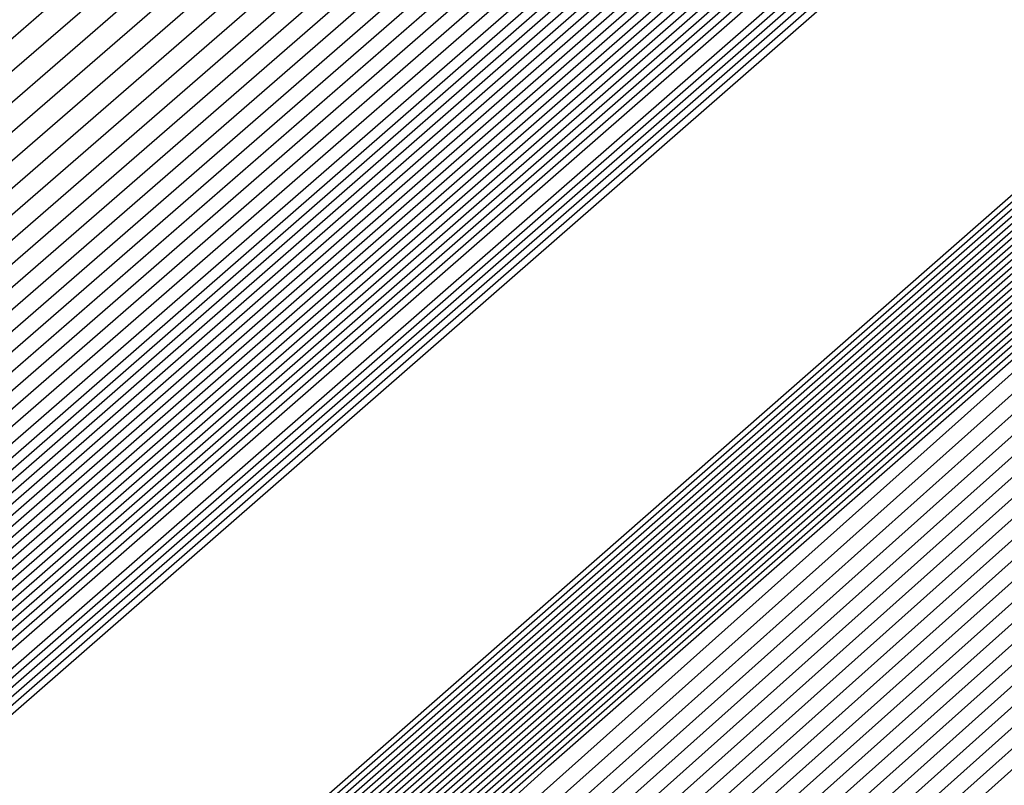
# Model space of a CAD drawing. Extents: x 3249832 to 3255657, y 13789405 to 13793316.
# Tile 723 of 1056: x 3253206.047 to 3253206.182, y 13791255.491 to 13791255.596. Entities that reach past the tile are written whole.
import ezdxf

# ---------------------------------------------------------------- set-up
doc = ezdxf.new("R2010")
doc.units = 0
doc.header["$LTSCALE"] = 100
doc.header["$MEASUREMENT"] = 0
for name, color, linetype in [('GRATIO_03231_CON', 1, 'CONTINUOUS'), ('GRATIO_0323_ICON', 1, 'CONTINUOUS'), ('TARGETS_EAST', 7, 'CONTINUOUS')]:
    doc.layers.add(name, color=color, linetype=linetype)

# ---------------------------------------------------------------- blocks, each defined once
blk = doc.blocks.new('Gratio_032316_contours')
at = {"layer": 'GRATIO_03231_CON', "color": 1, "linetype": 'Continuous', "flags": 128}
for points in [[(3253179.55027, 13791232.39503), (3253186.87441, 13791238.77001), (3253201.4775, 13791251.51898), (3253219.20823, 13791267.00714), (3253234.45763, 13791280.32933), (3253243.00028, 13791287.79153), (3253246.14511, 13791290.5444), (3253246.5846, 13791290.94974), (3253247.02187, 13791291.379), (3253250.20254, 13791294.24212), (3253258.88285, 13791301.95866), (3253274.44262, 13791315.73867), (3253292.7559, 13791331.95413), (3253308.32028, 13791345.76753)], [(3253180.16544, 13791232.93802), (3253187.28488, 13791239.13155), (3253201.72516, 13791251.73678), (3253219.33902, 13791267.12228), (3253234.51314, 13791280.37862), (3253243.01644, 13791287.80647), (3253246.14668, 13791290.54676), (3253246.58389, 13791290.95054), (3253247.01645, 13791291.37639), (3253250.16633, 13791294.21318), (3253258.7639, 13791301.85732), (3253274.17605, 13791315.50724), (3253292.31584, 13791331.56933), (3253307.73285, 13791345.25198)], [(3253180.78061, 13791233.481), (3253187.69534, 13791239.49309), (3253201.97282, 13791251.95458), (3253219.46981, 13791267.23741), (3253234.56866, 13791280.42791), (3253243.03259, 13791287.8214), (3253246.14825, 13791290.54912), (3253246.58317, 13791290.95133), (3253247.01103, 13791291.37378), (3253250.13013, 13791294.18424), (3253258.64495, 13791301.75599), (3253273.90947, 13791315.27582), (3253291.87577, 13791331.18453), (3253307.14542, 13791344.73643)], [(3253181.39578, 13791234.02399), (3253188.1058, 13791239.85463), (3253202.22048, 13791252.17237), (3253219.6006, 13791267.35254), (3253234.62418, 13791280.4772), (3253243.04874, 13791287.83633), (3253246.14982, 13791290.55149), (3253246.58246, 13791290.95213), (3253247.00561, 13791291.37117), (3253250.09393, 13791294.15529), (3253258.526, 13791301.65465), (3253273.6429, 13791315.0444), (3253291.4357, 13791330.79973), (3253306.55799, 13791344.22088)], [(3253182.62612, 13791235.10996), (3253188.92672, 13791240.5777), (3253202.71581, 13791252.60797), (3253219.86218, 13791267.58281), (3253234.73522, 13791280.57579), (3253243.08105, 13791287.8662), (3253246.15297, 13791290.55621), (3253246.58103, 13791290.95372), (3253246.99477, 13791291.36594), (3253250.02153, 13791294.09741), (3253258.2881, 13791301.45198), (3253273.10975, 13791314.58156), (3253290.55557, 13791330.03014), (3253305.38313, 13791343.18978)], [(3253183.24129, 13791235.65295), (3253189.33718, 13791240.93924), (3253202.96347, 13791252.82577), (3253219.99297, 13791267.69794), (3253234.79073, 13791280.62508), (3253243.0972, 13791287.88113), (3253246.15454, 13791290.55858), (3253246.58032, 13791290.95452), (3253246.98935, 13791291.36333), (3253249.98532, 13791294.06847), (3253258.16915, 13791301.35065), (3253272.84317, 13791314.35013), (3253290.11551, 13791329.64534), (3253304.7957, 13791342.67423)], [(3253189.74764, 13791241.30078), (3253203.21113, 13791253.04357), (3253220.12376, 13791267.81308), (3253234.84625, 13791280.67437), (3253243.11336, 13791287.89607), (3253246.15611, 13791290.56094), (3253246.57961, 13791290.95531), (3253246.98393, 13791291.36072), (3253249.94912, 13791294.03953), (3253258.05019, 13791301.24931), (3253272.5766, 13791314.11871), (3253289.67544, 13791329.26055), (3253304.20827, 13791342.15868)], [(3253190.1581, 13791241.66232), (3253203.45879, 13791253.26136), (3253220.25455, 13791267.92821), (3253234.90177, 13791280.72366), (3253243.12951, 13791287.911), (3253246.15768, 13791290.5633), (3253246.57889, 13791290.95611), (3253246.97851, 13791291.35811), (3253249.91292, 13791294.01058), (3253257.93124, 13791301.14798), (3253272.31002, 13791313.88729), (3253289.23538, 13791328.87575), (3253303.62084, 13791341.64313)], [(3253190.97902, 13791242.38539), (3253203.95411, 13791253.69696), (3253220.51613, 13791268.15847), (3253235.01281, 13791280.82224), (3253243.16182, 13791287.94087), (3253246.16082, 13791290.56803), (3253246.57747, 13791290.9577), (3253246.96767, 13791291.35288), (3253249.84051, 13791293.9527), (3253257.69334, 13791300.94531), (3253271.77687, 13791313.42445), (3253288.35525, 13791328.10615), (3253302.44598, 13791340.61203)], [(3253191.38948, 13791242.74693), (3253204.20177, 13791253.91476), (3253220.64692, 13791268.27361), (3253235.06832, 13791280.87154), (3253243.17797, 13791287.9558), (3253246.1624, 13791290.57039), (3253246.57675, 13791290.9585), (3253246.96225, 13791291.35027), (3253249.80431, 13791293.92376), (3253257.57439, 13791300.84397), (3253271.51029, 13791313.19303), (3253287.91518, 13791327.72135), (3253301.85855, 13791340.09648)], [(3253191.79994, 13791243.10847), (3253204.44943, 13791254.13256), (3253220.77772, 13791268.38874), (3253235.12384, 13791280.92083), (3253243.19412, 13791287.97073), (3253246.16397, 13791290.57276), (3253246.57604, 13791290.95929), (3253246.95683, 13791291.34766), (3253249.76811, 13791293.89481), (3253257.45544, 13791300.74264), (3253271.24372, 13791312.9616), (3253287.47511, 13791327.33655), (3253301.27112, 13791339.58093)], [(3253192.2104, 13791243.47001), (3253204.69709, 13791254.35035), (3253220.90851, 13791268.50387), (3253235.17936, 13791280.97012), (3253243.21028, 13791287.98567), (3253246.16554, 13791290.57512), (3253246.57533, 13791290.96009), (3253246.95142, 13791291.34505), (3253249.73191, 13791293.86587), (3253257.33649, 13791300.6413), (3253270.97714, 13791312.73018), (3253287.03505, 13791326.95176), (3253300.68369, 13791339.06538)], [(3253193.03132, 13791244.19308), (3253205.19242, 13791254.78595), (3253221.17009, 13791268.73414), (3253235.29039, 13791281.0687), (3253243.24258, 13791288.01553), (3253246.16868, 13791290.57985), (3253246.5739, 13791290.96168), (3253246.94058, 13791291.33982), (3253249.6595, 13791293.80799), (3253257.09858, 13791300.43863), (3253270.44399, 13791312.26734), (3253286.15492, 13791326.18216), (3253299.50883, 13791338.03428)], [(3253193.44178, 13791244.55462), (3253205.44008, 13791255.00375), (3253221.30088, 13791268.84927), (3253235.34591, 13791281.11799), (3253243.25874, 13791288.03047), (3253246.17025, 13791290.58221), (3253246.57319, 13791290.96248), (3253246.93516, 13791291.33721), (3253249.6233, 13791293.77904), (3253256.97963, 13791300.3373), (3253270.17741, 13791312.03592), (3253285.71485, 13791325.79737), (3253298.92139, 13791337.51873)], [(3253193.85224, 13791244.91616), (3253205.68774, 13791255.22155), (3253221.43167, 13791268.9644), (3253235.40143, 13791281.16728), (3253243.27489, 13791288.0454), (3253246.17182, 13791290.58457), (3253246.57247, 13791290.96327), (3253246.92974, 13791291.3346), (3253249.5871, 13791293.7501), (3253256.86068, 13791300.23596), (3253269.91084, 13791311.8045), (3253285.27479, 13791325.41257), (3253298.33396, 13791337.00318)], [(3253194.2627, 13791245.2777), (3253205.9354, 13791255.43934), (3253221.56246, 13791269.07954), (3253235.45695, 13791281.21658), (3253243.29104, 13791288.06033), (3253246.17339, 13791290.58694), (3253246.57176, 13791290.96407), (3253246.92432, 13791291.33198), (3253249.55089, 13791293.72116), (3253256.74173, 13791300.13463), (3253269.64426, 13791311.57307), (3253284.83472, 13791325.02777), (3253297.74653, 13791336.48763)], [(3253195.08362, 13791246.00077), (3253206.43072, 13791255.87494), (3253221.82404, 13791269.3098), (3253235.56798, 13791281.31516), (3253243.32335, 13791288.0902), (3253246.17654, 13791290.59166), (3253246.57033, 13791290.96566), (3253246.91348, 13791291.32676), (3253249.47849, 13791293.66327), (3253256.50383, 13791299.93196), (3253269.11111, 13791311.11023), (3253283.95459, 13791324.25817), (3253296.57167, 13791335.45653)], [(3253195.49408, 13791246.36231), (3253206.67838, 13791256.09274), (3253221.95483, 13791269.42494), (3253235.6235, 13791281.36445), (3253243.3395, 13791288.10513), (3253246.17811, 13791290.59402), (3253246.56962, 13791290.96646), (3253246.90806, 13791291.32415), (3253249.44229, 13791293.63433), (3253256.38488, 13791299.83062), (3253268.84454, 13791310.87881), (3253283.51452, 13791323.87338), (3253295.98424, 13791334.94098)], [(3253195.90454, 13791246.72385), (3253206.92604, 13791256.31054), (3253222.08562, 13791269.54007), (3253235.67902, 13791281.41374), (3253243.35566, 13791288.12007), (3253246.17968, 13791290.59639), (3253246.56891, 13791290.96725), (3253246.90264, 13791291.32154), (3253249.40609, 13791293.60539), (3253256.26593, 13791299.72929), (3253268.57796, 13791310.64739), (3253283.07446, 13791323.48858), (3253295.39681, 13791334.42543)], [(3253196.31501, 13791247.08539), (3253207.1737, 13791256.52833), (3253222.21641, 13791269.6552), (3253235.73454, 13791281.46303), (3253243.37181, 13791288.135), (3253246.18125, 13791290.59875), (3253246.56819, 13791290.96805), (3253246.89722, 13791291.31892), (3253249.36988, 13791293.57645), (3253256.14697, 13791299.62795), (3253268.31138, 13791310.41597), (3253282.63439, 13791323.10378), (3253294.80938, 13791333.90988)], [(3253197.13593, 13791247.80846), (3253207.66903, 13791256.96393), (3253222.47799, 13791269.88547), (3253235.84557, 13791281.56162), (3253243.40412, 13791288.16487), (3253246.18439, 13791290.60348), (3253246.56677, 13791290.96964), (3253246.88638, 13791291.3137), (3253249.29748, 13791293.51856), (3253255.90907, 13791299.42528), (3253267.77823, 13791309.95312), (3253281.75426, 13791322.33419), (3253293.63452, 13791332.87878)], [(3253197.54639, 13791248.17), (3253207.91669, 13791257.18173), (3253222.60878, 13791270.0006), (3253235.90109, 13791281.61091), (3253243.42027, 13791288.1798), (3253246.18596, 13791290.60584), (3253246.56605, 13791290.97044), (3253246.88096, 13791291.31109), (3253249.26128, 13791293.48962), (3253255.79012, 13791299.32395), (3253267.51166, 13791309.7217), (3253281.31419, 13791321.94939), (3253293.04709, 13791332.36323), (3253299.24948, 13791337.92415)], [(3253197.95685, 13791248.53154), (3253208.16435, 13791257.39953), (3253222.73957, 13791270.11573), (3253235.95661, 13791281.6602), (3253243.43643, 13791288.19473), (3253246.18754, 13791290.6082), (3253246.56534, 13791290.97123), (3253246.87554, 13791291.30847), (3253249.22507, 13791293.46068), (3253255.67117, 13791299.22261), (3253267.24508, 13791309.49028), (3253280.87413, 13791321.56459), (3253292.45966, 13791331.84768), (3253298.58416, 13791337.33876)], [(3253198.36731, 13791248.89308), (3253208.41201, 13791257.61732), (3253222.87037, 13791270.23087), (3253236.01213, 13791281.70949), (3253243.45258, 13791288.20967), (3253246.18911, 13791290.61057), (3253246.56463, 13791290.97203), (3253246.87012, 13791291.30586), (3253249.18887, 13791293.43173), (3253255.55222, 13791299.12128), (3253266.9785, 13791309.25886), (3253280.43407, 13791321.17979), (3253291.87223, 13791331.33213), (3253297.91884, 13791336.75338)], [(3253199.18823, 13791249.61615), (3253208.90733, 13791258.05292), (3253223.13195, 13791270.46113), (3253236.12316, 13791281.80807), (3253243.48489, 13791288.23953), (3253246.19225, 13791290.61529), (3253246.5632, 13791290.97362), (3253246.85928, 13791291.30064), (3253249.11647, 13791293.37385), (3253255.31432, 13791298.91861), (3253266.44535, 13791308.79601), (3253279.55394, 13791320.4102), (3253290.69737, 13791330.30103), (3253296.5882, 13791335.58261)], [(3253199.59869, 13791249.97769), (3253209.15499, 13791258.27072), (3253223.26274, 13791270.57626), (3253236.17868, 13791281.85736), (3253243.50104, 13791288.25447), (3253246.19382, 13791290.61766), (3253246.56249, 13791290.97442), (3253246.85386, 13791291.29803), (3253249.08026, 13791293.34491), (3253255.19536, 13791298.81727), (3253266.17878, 13791308.56459), (3253279.11387, 13791320.0254), (3253290.10994, 13791329.78548), (3253295.92288, 13791334.99723)], [(3253200.00915, 13791250.33923), (3253209.40265, 13791258.48852), (3253223.39353, 13791270.6914), (3253236.2342, 13791281.90666), (3253243.51719, 13791288.2694), (3253246.19539, 13791290.62002), (3253246.56177, 13791290.97521), (3253246.84844, 13791291.29541), (3253249.04406, 13791293.31596), (3253255.07641, 13791298.71594), (3253265.9122, 13791308.33317), (3253278.6738, 13791319.6406), (3253289.52251, 13791329.26993), (3253295.25756, 13791334.41184)], [(3253200.41961, 13791250.70077), (3253209.65031, 13791258.70631), (3253223.52432, 13791270.80653), (3253236.28972, 13791281.95595), (3253243.53335, 13791288.28434), (3253246.19696, 13791290.62238), (3253246.56106, 13791290.97601), (3253246.84302, 13791291.2928), (3253249.00786, 13791293.28702), (3253254.95746, 13791298.6146), (3253265.64563, 13791308.10175), (3253278.23374, 13791319.25581), (3253288.93508, 13791328.75438), (3253294.59224, 13791333.82646)], [(3253201.24053, 13791251.42384), (3253210.14563, 13791259.14191), (3253223.7859, 13791271.0368), (3253236.40075, 13791282.05453), (3253243.56565, 13791288.3142), (3253246.20011, 13791290.62711), (3253246.55963, 13791290.9776), (3253246.83219, 13791291.28758), (3253248.93546, 13791293.22914), (3253254.71956, 13791298.41193), (3253265.11248, 13791307.63891), (3253277.35361, 13791318.48621), (3253287.76022, 13791327.72328), (3253293.2616, 13791332.65569)], [(3253201.65099, 13791251.78538), (3253210.3933, 13791259.35971), (3253223.91669, 13791271.15193), (3253236.45627, 13791282.10382), (3253243.58181, 13791288.32914), (3253246.20168, 13791290.62947), (3253246.55892, 13791290.9784), (3253246.82677, 13791291.28496), (3253248.89925, 13791293.20019), (3253254.60061, 13791298.3106), (3253264.8459, 13791307.40749), (3253276.91354, 13791318.10141), (3253287.17279, 13791327.20773)]]:
    blk.add_lwpolyline(points, dxfattribs=at)
at = {"layer": 'GRATIO_03231_CON', "color": 5, "linetype": 'Continuous', "flags": 128}
for points in [[(3253178.31993, 13791231.30905), (3253186.05349, 13791238.04694), (3253200.98218, 13791251.08338), (3253218.94665, 13791266.77688), (3253234.34659, 13791280.23075), (3253242.96798, 13791287.76167), (3253246.14197, 13791290.53967), (3253246.58603, 13791290.94815), (3253247.02107, 13791291.37394), (3253250.18182, 13791294.2177), (3253258.80647, 13791301.88356), (3253274.26937, 13791315.56557), (3253292.48955, 13791331.61762), (3253308.02221, 13791345.18354)], [(3253177.70476, 13791230.76607), (3253185.64303, 13791237.6854), (3253200.73452, 13791250.86558), (3253218.81586, 13791266.66175), (3253234.29107, 13791280.18146), (3253242.95182, 13791287.74673), (3253246.1404, 13791290.53731), (3253246.58674, 13791290.94735), (3253247.01436, 13791291.36584), (3253250.12102, 13791294.16091), (3253258.59804, 13791301.69555), (3253273.79626, 13791315.14336), (3253291.70456, 13791330.92064), (3253306.97134, 13791344.25434)], [(3253177.08958, 13791230.22308), (3253185.23257, 13791237.32386), (3253200.48686, 13791250.64779), (3253218.68507, 13791266.54661), (3253234.23556, 13791280.13216), (3253242.93567, 13791287.7318), (3253246.13883, 13791290.53495), (3253246.58745, 13791290.94656), (3253247.00766, 13791291.35773), (3253250.06022, 13791294.10413), (3253258.38961, 13791301.50754), (3253273.32314, 13791314.72115), (3253290.91956, 13791330.22366), (3253305.92046, 13791343.32515)], [(3253176.47441, 13791229.68009), (3253184.82211, 13791236.96232), (3253200.23919, 13791250.42999), (3253218.55428, 13791266.43148), (3253234.18004, 13791280.08287), (3253242.91952, 13791287.71687), (3253246.13725, 13791290.53258), (3253246.58817, 13791290.94576), (3253247.00095, 13791291.34963), (3253249.99942, 13791294.04734), (3253258.18118, 13791301.31953), (3253272.85003, 13791314.29894), (3253290.13456, 13791329.52668), (3253304.86958, 13791342.39595)], [(3253175.24407, 13791228.59412), (3253184.00119, 13791236.23925), (3253199.74387, 13791249.99439), (3253218.2927, 13791266.20121), (3253234.069, 13791279.98429), (3253242.88721, 13791287.687), (3253246.13411, 13791290.52786), (3253246.58959, 13791290.94417), (3253246.98754, 13791291.33342), (3253249.87782, 13791293.93376), (3253257.76432, 13791300.94351), (3253271.9038, 13791313.45451), (3253288.56457, 13791328.13272), (3253302.76783, 13791340.53756)], [(3253196.57706, 13791247.03615), (3253203.47105, 13791253.1938), (3253218.75951, 13791266.60126), (3253234.06971, 13791279.98413), (3253242.88772, 13791287.68662), (3253246.13462, 13791290.52731), (3253246.59031, 13791290.94338), (3253246.98083, 13791291.32532), (3253249.81702, 13791293.87697), (3253257.55589, 13791300.7555), (3253271.43068, 13791313.0323), (3253287.77957, 13791327.43574), (3253301.71695, 13791339.60837)], [(3253196.71057, 13791247.15254), (3253203.58621, 13791253.29381), (3253218.83398, 13791266.66558), (3253234.10345, 13791280.01283), (3253242.89801, 13791287.6948), (3253246.13636, 13791290.52784), (3253246.59102, 13791290.94258), (3253246.97413, 13791291.31721), (3253249.75622, 13791293.82018), (3253257.34746, 13791300.56749), (3253270.95757, 13791312.61009), (3253286.99457, 13791326.73875), (3253300.66608, 13791338.67918)], [(3253196.84408, 13791247.26894), (3253203.70137, 13791253.39382), (3253218.90845, 13791266.7299), (3253234.13718, 13791280.04153), (3253242.9083, 13791287.70297), (3253246.13809, 13791290.52836), (3253246.59174, 13791290.94178), (3253246.96742, 13791291.30911), (3253249.69542, 13791293.76339), (3253257.13903, 13791300.37948), (3253270.48445, 13791312.18788), (3253286.20957, 13791326.04177), (3253299.6152, 13791337.74998)], [(3253197.11109, 13791247.50174), (3253203.93169, 13791253.59384), (3253219.0574, 13791266.85855), (3253234.20465, 13791280.09892), (3253242.92888, 13791287.71932), (3253246.14156, 13791290.52941), (3253246.59316, 13791290.94019), (3253246.95401, 13791291.2929), (3253249.57383, 13791293.64981), (3253256.72217, 13791300.00346), (3253269.53822, 13791311.34346), (3253284.63958, 13791324.64781), (3253297.51345, 13791335.89159)], [(3253197.2446, 13791247.61813), (3253204.04685, 13791253.69384), (3253219.13187, 13791266.92287), (3253234.23839, 13791280.12762), (3253242.93918, 13791287.72749), (3253246.1433, 13791290.52994), (3253246.59388, 13791290.9394), (3253246.9473, 13791291.28479), (3253249.51303, 13791293.59302), (3253256.51374, 13791299.81545), (3253269.06511, 13791310.92125), (3253283.85458, 13791323.95083), (3253296.46257, 13791334.9624)], [(3253197.37811, 13791247.73453), (3253204.16201, 13791253.79385), (3253219.20635, 13791266.98719), (3253234.27212, 13791280.15631), (3253242.94947, 13791287.73567), (3253246.14503, 13791290.53046), (3253246.59459, 13791290.9386), (3253246.9406, 13791291.27669), (3253249.45223, 13791293.53623), (3253256.30531, 13791299.62744), (3253268.59199, 13791310.49904), (3253283.06958, 13791323.25385), (3253295.41169, 13791334.0332)], [(3253197.51162, 13791247.85093), (3253204.27717, 13791253.89386), (3253219.28082, 13791267.05151), (3253234.30586, 13791280.18501), (3253242.95976, 13791287.74384), (3253246.14676, 13791290.53099), (3253246.5953, 13791290.9378), (3253246.93389, 13791291.26859), (3253249.39143, 13791293.47944), (3253256.09688, 13791299.43942), (3253268.11888, 13791310.07683), (3253282.28459, 13791322.55687), (3253294.36082, 13791333.10401)], [(3253197.77863, 13791248.08372), (3253204.50749, 13791254.09388), (3253219.42977, 13791267.18016), (3253234.37333, 13791280.2424), (3253242.98034, 13791287.76019), (3253246.15023, 13791290.53204), (3253246.59673, 13791290.93621), (3253246.92048, 13791291.25238), (3253249.26983, 13791293.36586), (3253255.68002, 13791299.0634), (3253267.17265, 13791309.2324), (3253280.71459, 13791321.16291), (3253292.25906, 13791331.24562), (3253298.86322, 13791336.86351)], [(3253197.91214, 13791248.20012), (3253204.62265, 13791254.19388), (3253219.50424, 13791267.24448), (3253234.40706, 13791280.2711), (3253242.99064, 13791287.76837), (3253246.15197, 13791290.53257), (3253246.59744, 13791290.93542), (3253246.91378, 13791291.24427), (3253249.20903, 13791293.30907), (3253255.47159, 13791298.87539), (3253266.69953, 13791308.81019), (3253279.9296, 13791320.46593), (3253291.20819, 13791330.31643), (3253297.66843, 13791335.81202)], [(3253198.04565, 13791248.31651), (3253204.73781, 13791254.29389), (3253219.57872, 13791267.3088), (3253234.4408, 13791280.2998), (3253243.00093, 13791287.77654), (3253246.1537, 13791290.53309), (3253246.59816, 13791290.93462), (3253246.90707, 13791291.23617), (3253249.14823, 13791293.25228), (3253255.26316, 13791298.68738), (3253266.22642, 13791308.38798), (3253279.1446, 13791319.76895), (3253290.15731, 13791329.38723), (3253296.47364, 13791334.76054)], [(3253198.17916, 13791248.43291), (3253204.85297, 13791254.3939), (3253219.65319, 13791267.37312), (3253234.47453, 13791280.32849), (3253243.01122, 13791287.78471), (3253246.15544, 13791290.53362), (3253246.59887, 13791290.93382), (3253246.90036, 13791291.22806), (3253249.08743, 13791293.19549), (3253255.05473, 13791298.49937), (3253265.7533, 13791307.96577), (3253278.3596, 13791319.07197), (3253289.10643, 13791328.45804), (3253295.27885, 13791333.70905)], [(3253198.44617, 13791248.6657), (3253205.08329, 13791254.59392), (3253219.80214, 13791267.50177), (3253234.542, 13791280.38589), (3253243.0318, 13791287.80106), (3253246.15891, 13791290.53467), (3253246.6003, 13791290.93223), (3253246.88695, 13791291.21186), (3253248.96583, 13791293.08191), (3253254.63787, 13791298.12335), (3253264.80707, 13791307.12135), (3253276.7896, 13791317.678), (3253287.00468, 13791326.59965), (3253292.88927, 13791331.60608), (3253295.95133, 13791334.07094)], [(3253198.57968, 13791248.7821), (3253205.19845, 13791254.69392), (3253219.87661, 13791267.56609), (3253234.57574, 13791280.41459), (3253243.04209, 13791287.80924), (3253246.16064, 13791290.53519), (3253246.60101, 13791290.93144), (3253246.88025, 13791291.20375), (3253248.90503, 13791293.02512), (3253254.42944, 13791297.93534), (3253264.33396, 13791306.69914), (3253276.00461, 13791316.98102), (3253285.9538, 13791325.67045), (3253291.69448, 13791330.55459), (3253294.7416, 13791333.01142)], [(3253198.71319, 13791248.8985), (3253205.31361, 13791254.79393), (3253219.95108, 13791267.63041), (3253234.60947, 13791280.44328), (3253243.05239, 13791287.81741), (3253246.16237, 13791290.53572), (3253246.60172, 13791290.93064), (3253246.87354, 13791291.19565), (3253248.84423, 13791292.96834), (3253254.22101, 13791297.74733), (3253263.86084, 13791306.27693), (3253275.21961, 13791316.28404), (3253284.90293, 13791324.74126), (3253290.49969, 13791329.50311), (3253293.53187, 13791331.9519)], [(3253198.8467, 13791249.0149), (3253205.42877, 13791254.89394), (3253220.02556, 13791267.69473), (3253234.64321, 13791280.47198), (3253243.06268, 13791287.82558), (3253246.16411, 13791290.53624), (3253246.60244, 13791290.92984), (3253246.86684, 13791291.18754), (3253248.78343, 13791292.91155), (3253254.01258, 13791297.55932), (3253263.38773, 13791305.85472), (3253274.43461, 13791315.58706), (3253283.85205, 13791323.81207), (3253289.3049, 13791328.45162), (3253292.32214, 13791330.89237), (3253295.39879, 13791333.38715)], [(3253199.11371, 13791249.24769), (3253205.65909, 13791255.09396), (3253220.17451, 13791267.82338), (3253234.71068, 13791280.52937), (3253243.08326, 13791287.84193), (3253246.16758, 13791290.53729), (3253246.60386, 13791290.92825), (3253246.85342, 13791291.17133), (3253248.66183, 13791292.79797), (3253253.59572, 13791297.1833), (3253262.4415, 13791305.01029), (3253272.86462, 13791314.1931), (3253281.7503, 13791321.95368), (3253286.91532, 13791326.34865), (3253289.90268, 13791328.77333), (3253293.18693, 13791331.45768)], [(3253199.24722, 13791249.36409), (3253205.77425, 13791255.19397), (3253220.24898, 13791267.8877), (3253234.74441, 13791280.55807), (3253243.09355, 13791287.85011), (3253246.16931, 13791290.53782), (3253246.60458, 13791290.92746), (3253246.84672, 13791291.16323), (3253248.60103, 13791292.74118), (3253253.38729, 13791296.99529), (3253261.96839, 13791304.58808), (3253272.07962, 13791313.49612), (3253280.69942, 13791321.02448), (3253285.72053, 13791325.29717), (3253288.69295, 13791327.71381), (3253292.081, 13791330.49295), (3253297.61917, 13791335.1971)], [(3253199.38073, 13791249.48048), (3253205.88941, 13791255.29397), (3253220.32345, 13791267.95202), (3253234.77815, 13791280.58677), (3253243.10385, 13791287.85828), (3253246.17105, 13791290.53834), (3253246.60529, 13791290.92666), (3253246.84001, 13791291.15513), (3253248.54023, 13791292.68439), (3253253.17886, 13791296.80728), (3253261.49527, 13791304.16587), (3253271.29462, 13791312.79914), (3253279.64854, 13791320.09529), (3253284.52574, 13791324.24568), (3253287.48322, 13791326.65429), (3253290.97507, 13791329.52822), (3253296.71525, 13791334.41022)], [(3253199.51424, 13791249.59688), (3253206.00457, 13791255.39398), (3253220.39793, 13791268.01634), (3253234.81188, 13791280.61546), (3253243.11414, 13791287.86646), (3253246.17278, 13791290.53887), (3253246.606, 13791290.92586), (3253246.83331, 13791291.14702), (3253248.47943, 13791292.6276), (3253252.97044, 13791296.61927), (3253261.02215, 13791303.74366), (3253270.50962, 13791312.10216), (3253278.59767, 13791319.16609), (3253283.33095, 13791323.1942), (3253286.27349, 13791325.59476), (3253289.86914, 13791328.56348), (3253295.81132, 13791333.62334)], [(3253199.78125, 13791249.82967), (3253206.23489, 13791255.594), (3253220.54687, 13791268.14499), (3253234.87935, 13791280.67286), (3253243.13472, 13791287.8828), (3253246.17625, 13791290.53992), (3253246.60743, 13791290.92427), (3253246.8199, 13791291.13081), (3253248.35784, 13791292.51402), (3253252.55358, 13791296.24325), (3253260.07593, 13791302.89924), (3253268.93963, 13791310.70819), (3253276.49591, 13791317.3077), (3253280.94137, 13791321.09123), (3253283.85403, 13791323.47572), (3253287.65728, 13791326.63402), (3253294.00347, 13791332.04958)], [(3253199.91476, 13791249.94607), (3253206.35005, 13791255.69401), (3253220.62135, 13791268.20931), (3253234.91309, 13791280.70156), (3253243.14501, 13791287.89098), (3253246.17798, 13791290.54045), (3253246.60814, 13791290.92348), (3253246.81319, 13791291.12271), (3253248.29704, 13791292.45723), (3253252.34515, 13791296.05524), (3253259.60281, 13791302.47703), (3253268.15463, 13791310.01121), (3253275.44504, 13791316.37851), (3253279.74658, 13791320.03974), (3253282.6443, 13791322.4162), (3253286.55135, 13791325.66929), (3253293.09954, 13791331.2627), (3253300.79521, 13791337.86923)], [(3253200.04827, 13791250.06247), (3253206.46521, 13791255.79401), (3253220.69582, 13791268.27363), (3253234.94682, 13791280.73025), (3253243.15531, 13791287.89915), (3253246.17972, 13791290.54097), (3253246.60886, 13791290.92268), (3253246.80649, 13791291.1146), (3253248.23624, 13791292.40044), (3253252.13672, 13791295.86723), (3253259.1297, 13791302.05482), (3253267.36963, 13791309.31423), (3253274.39416, 13791315.44932), (3253278.55179, 13791318.98826), (3253281.43456, 13791321.35667), (3253285.44542, 13791324.70455), (3253292.19561, 13791330.47582), (3253300.12972, 13791337.29016)], [(3253200.18178, 13791250.17887), (3253206.58037, 13791255.89402), (3253220.77029, 13791268.33795), (3253234.98056, 13791280.75895), (3253243.1656, 13791287.90733), (3253246.18145, 13791290.5415), (3253246.60957, 13791290.92188), (3253246.79978, 13791291.1065), (3253248.17544, 13791292.34365), (3253251.92829, 13791295.67922), (3253258.65658, 13791301.63261), (3253266.58464, 13791308.61725), (3253273.34328, 13791314.52012), (3253277.357, 13791317.93677), (3253280.22483, 13791320.29715), (3253284.33949, 13791323.73982), (3253291.29169, 13791329.68894), (3253299.46423, 13791336.71108)], [(3253200.44879, 13791250.41166), (3253206.81069, 13791256.09404), (3253220.91924, 13791268.4666), (3253235.04803, 13791280.81634), (3253243.18618, 13791287.92368), (3253246.18492, 13791290.54255), (3253246.611, 13791290.92029), (3253246.78637, 13791291.09029), (3253248.05384, 13791292.23007), (3253251.51143, 13791295.3032), (3253257.71035, 13791300.78818), (3253265.01464, 13791307.22329), (3253271.24153, 13791312.66173), (3253274.96742, 13791315.8338), (3253277.80537, 13791318.17811), (3253282.12763, 13791321.81036), (3253289.48383, 13791328.11518), (3253298.13324, 13791335.55292)], [(3253200.5823, 13791250.52806), (3253206.92586, 13791256.19405), (3253220.99372, 13791268.53092), (3253235.08176, 13791280.84504), (3253243.19647, 13791287.93185), (3253246.18666, 13791290.54307), (3253246.61171, 13791290.9195), (3253246.77966, 13791291.08219), (3253247.99304, 13791292.17328), (3253251.303, 13791295.11519), (3253257.23724, 13791300.36597), (3253264.22964, 13791306.52631), (3253270.19065, 13791311.73254), (3253273.77263, 13791314.78231), (3253276.59564, 13791317.11859), (3253281.0217, 13791320.84562), (3253288.57991, 13791327.3283), (3253297.46775, 13791334.97385)], [(3253200.71581, 13791250.64445), (3253207.04102, 13791256.29406), (3253221.06819, 13791268.59524), (3253235.1155, 13791280.87374), (3253243.20676, 13791287.94002), (3253246.18839, 13791290.5436), (3253246.61242, 13791290.9187), (3253246.77296, 13791291.07408), (3253247.93224, 13791292.11649), (3253251.09457, 13791294.92718), (3253256.76412, 13791299.94376), (3253263.44465, 13791305.82933), (3253269.13978, 13791310.80334), (3253272.57784, 13791313.73083), (3253275.38591, 13791316.05906), (3253279.91577, 13791319.88089), (3253287.67598, 13791326.54142), (3253296.80226, 13791334.39477)], [(3253200.84932, 13791250.76085), (3253207.15618, 13791256.39406), (3253221.14266, 13791268.65956), (3253235.14923, 13791280.90243), (3253243.21706, 13791287.9482), (3253246.19012, 13791290.54412), (3253246.61314, 13791290.9179), (3253246.76625, 13791291.06598), (3253247.87144, 13791292.0597), (3253250.88614, 13791294.73917), (3253256.29101, 13791299.52155), (3253262.65965, 13791305.13235), (3253268.0889, 13791309.87415), (3253271.38305, 13791312.67934), (3253274.17618, 13791314.99954), (3253278.80984, 13791318.91616), (3253286.77206, 13791325.75454), (3253296.13677, 13791333.81569)], [(3253201.11633, 13791250.99365), (3253207.3865, 13791256.59408), (3253221.29161, 13791268.78821), (3253235.2167, 13791280.95983), (3253243.23764, 13791287.96455), (3253246.19359, 13791290.54517), (3253246.61456, 13791290.91631), (3253246.75284, 13791291.04977), (3253247.74984, 13791291.94612), (3253250.46928, 13791294.36315), (3253255.34478, 13791298.67713), (3253261.08965, 13791303.73839), (3253265.98715, 13791308.01576), (3253268.99347, 13791310.57637), (3253271.75672, 13791312.8805), (3253276.59798, 13791316.9867), (3253284.9642, 13791324.18078), (3253294.80578, 13791332.65754)], [(3253201.24984, 13791251.11004), (3253207.50166, 13791256.69409), (3253221.36608, 13791268.85253), (3253235.25044, 13791280.98852), (3253243.24793, 13791287.97272), (3253246.19533, 13791290.5457), (3253246.61528, 13791290.91552), (3253246.74613, 13791291.04167), (3253247.68904, 13791291.88933), (3253250.26085, 13791294.17514), (3253254.87166, 13791298.25492), (3253260.30466, 13791303.04141), (3253264.93627, 13791307.08657), (3253267.79868, 13791309.52489), (3253270.54699, 13791311.82097), (3253275.49205, 13791316.02196), (3253284.06028, 13791323.3939), (3253294.14029, 13791332.07846)], [(3253201.38335, 13791251.22644), (3253207.61682, 13791256.7941), (3253221.44056, 13791268.91685), (3253235.28417, 13791281.01722), (3253243.25822, 13791287.9809), (3253246.19706, 13791290.54622), (3253246.61599, 13791290.91472), (3253246.73943, 13791291.03356), (3253247.62824, 13791291.83254), (3253250.05242, 13791293.98713), (3253254.39855, 13791297.83271), (3253259.51966, 13791302.34443), (3253263.88539, 13791306.15737), (3253266.60389, 13791308.4734), (3253269.33726, 13791310.76145), (3253274.38613, 13791315.05723), (3253283.15635, 13791322.60702), (3253293.4748, 13791331.49938)], [(3253201.51686, 13791251.34284), (3253207.73198, 13791256.8941), (3253221.51503, 13791268.98117), (3253235.31791, 13791281.04592), (3253243.26852, 13791287.98907), (3253246.1988, 13791290.54675), (3253246.6167, 13791290.91393), (3253246.73272, 13791291.02546), (3253247.56744, 13791291.77576), (3253249.84399, 13791293.79912), (3253253.92543, 13791297.41049), (3253258.73466, 13791301.64744), (3253262.83452, 13791305.22818), (3253265.4091, 13791307.42192), (3253268.12753, 13791309.70193), (3253273.2802, 13791314.0925), (3253282.25242, 13791321.82014), (3253292.80931, 13791330.9203), (3253301.81088, 13791338.63068)], [(3253201.78387, 13791251.57563), (3253207.9623, 13791257.09412), (3253221.66398, 13791269.10982), (3253235.38538, 13791281.10331), (3253243.2891, 13791288.00542), (3253246.20227, 13791290.5478), (3253246.61813, 13791290.91233), (3253246.71931, 13791291.00925), (3253247.44584, 13791291.66218), (3253249.42713, 13791293.4231), (3253252.9792, 13791296.56607), (3253257.16467, 13791300.25348), (3253260.73276, 13791303.36979), (3253263.01952, 13791305.31895), (3253265.70807, 13791307.58288), (3253271.06834, 13791312.16303), (3253280.44457, 13791320.24638), (3253291.47832, 13791329.76215), (3253300.88547, 13791337.82513)], [(3253201.91738, 13791251.69203), (3253208.07746, 13791257.19413), (3253221.73845, 13791269.17414), (3253235.41911, 13791281.13201), (3253243.29939, 13791288.01359), (3253246.204, 13791290.54832), (3253246.61884, 13791290.91154), (3253246.71261, 13791291.00114), (3253247.38504, 13791291.60539), (3253249.2187, 13791293.23509), (3253252.50609, 13791296.14386), (3253256.37967, 13791299.5565), (3253259.68189, 13791302.44059), (3253261.82473, 13791304.26746), (3253264.49834, 13791306.52336), (3253269.96241, 13791311.1983), (3253279.54064, 13791319.4595), (3253290.81283, 13791329.18307), (3253300.42277, 13791337.42236)], [(3253202.05089, 13791251.80842), (3253208.19262, 13791257.29414), (3253221.81293, 13791269.23846), (3253235.45285, 13791281.16071), (3253243.30968, 13791288.02177), (3253246.20573, 13791290.54885), (3253246.61956, 13791290.91074), (3253246.7059, 13791290.99304), (3253247.32424, 13791291.5486), (3253249.01027, 13791293.04708), (3253252.03297, 13791295.72165), (3253255.59467, 13791298.85952), (3253258.63101, 13791301.5114), (3253260.62994, 13791303.21597), (3253263.28861, 13791305.46384), (3253268.85648, 13791310.23357), (3253278.63672, 13791318.67262), (3253290.14734, 13791328.60399), (3253299.96006, 13791337.01958)], [(3253222.18973, 13791268.9562), (3253208.47101, 13791257.20698), (3253202.18439, 13791251.92482), (3253202.18439, 13791251.92482), (3253208.30778, 13791257.39414), (3253221.8874, 13791269.30278)]]:
    blk.add_lwpolyline(points, dxfattribs=at)
at = {"layer": 'GRATIO_0323_ICON', "color": 7, "linetype": 'Continuous', "flags": 128}
for points in [[(3253175.85924, 13791229.13711), (3253184.41165, 13791236.60078), (3253199.99153, 13791250.21219), (3253218.42349, 13791266.31635), (3253234.12452, 13791280.03358), (3253242.90336, 13791287.70193), (3253246.13568, 13791290.53022), (3253246.58888, 13791290.94497), (3253246.99424, 13791291.34152), (3253249.93862, 13791293.99055), (3253257.97275, 13791301.13152), (3253272.37691, 13791313.87673), (3253289.34956, 13791328.8297), (3253303.81871, 13791341.46676)], [(3253182.01095, 13791234.56698), (3253188.51626, 13791240.21616), (3253202.46814, 13791252.39017), (3253219.73139, 13791267.46768), (3253234.6797, 13791280.5265), (3253243.0649, 13791287.85127), (3253246.1514, 13791290.55385), (3253246.58175, 13791290.95293), (3253247.00019, 13791291.36856), (3253250.05773, 13791294.12635), (3253258.40705, 13791301.55332), (3253273.37632, 13791314.81298), (3253290.99564, 13791330.41494), (3253305.97056, 13791343.70533)], [(3253196.97758, 13791247.38534), (3253203.81653, 13791253.49383), (3253218.98293, 13791266.79423), (3253234.17092, 13791280.07022), (3253242.91859, 13791287.71115), (3253246.13983, 13791290.52889), (3253246.59245, 13791290.94099), (3253246.96072, 13791291.301), (3253249.63462, 13791293.7066), (3253256.9306, 13791300.19147), (3253270.01134, 13791311.76567), (3253285.42458, 13791325.34479), (3253298.56432, 13791336.82079)], [(3253197.64512, 13791247.96732), (3253204.39233, 13791253.99387), (3253219.3553, 13791267.11584), (3253234.33959, 13791280.21371), (3253242.97005, 13791287.75202), (3253246.1485, 13791290.53152), (3253246.59602, 13791290.93701), (3253246.92719, 13791291.26048), (3253249.33063, 13791293.42265), (3253255.88845, 13791299.25141), (3253267.64576, 13791309.65462), (3253281.49959, 13791321.85989), (3253293.30994, 13791332.17482)], [(3253198.31266, 13791248.54931), (3253204.96813, 13791254.49391), (3253219.72766, 13791267.43745), (3253234.50827, 13791280.35719), (3253243.02151, 13791287.79289), (3253246.15717, 13791290.53414), (3253246.59958, 13791290.93303), (3253246.89366, 13791291.21996), (3253249.02663, 13791293.1387), (3253254.8463, 13791298.31136), (3253265.28019, 13791307.54356), (3253277.5746, 13791318.37498), (3253288.05556, 13791327.52884), (3253294.08406, 13791332.65756)], [(3253190.56856, 13791242.02386), (3253203.70645, 13791253.47916), (3253220.38534, 13791268.04334), (3253234.95729, 13791280.77295), (3253243.14566, 13791287.92593), (3253246.15925, 13791290.56567), (3253246.57818, 13791290.95691), (3253246.97309, 13791291.35549), (3253249.87672, 13791293.98164), (3253257.81229, 13791301.04664), (3253272.04344, 13791313.65587), (3253288.79531, 13791328.49095), (3253303.03341, 13791341.12758)], [(3253198.9802, 13791249.13129), (3253205.54393, 13791254.99395), (3253220.10003, 13791267.75905), (3253234.67694, 13791280.50068), (3253243.07297, 13791287.83376), (3253246.16584, 13791290.53677), (3253246.60315, 13791290.92905), (3253246.86013, 13791291.17944), (3253248.72263, 13791292.85476), (3253253.80415, 13791297.37131), (3253262.91461, 13791305.43251), (3253273.64961, 13791314.89008), (3253282.80117, 13791322.88287), (3253288.11011, 13791327.40014), (3253291.11241, 13791329.83285), (3253294.29286, 13791332.42241)], [(3253199.64774, 13791249.71328), (3253206.11974, 13791255.49399), (3253220.4724, 13791268.08067), (3253234.84562, 13791280.64416), (3253243.12443, 13791287.87463), (3253246.17452, 13791290.53939), (3253246.60672, 13791290.92507), (3253246.8266, 13791291.13892), (3253248.41864, 13791292.57081), (3253252.76201, 13791296.43126), (3253260.54904, 13791303.32145), (3253269.72463, 13791311.40518), (3253277.54679, 13791318.2369), (3253282.13616, 13791322.14271), (3253285.06376, 13791324.53524), (3253288.76321, 13791327.59875), (3253294.90739, 13791332.83646)], [(3253200.31528, 13791250.29526), (3253206.69554, 13791255.99403), (3253220.84477, 13791268.40227), (3253235.01429, 13791280.78765), (3253243.17589, 13791287.9155), (3253246.18319, 13791290.54202), (3253246.61028, 13791290.92109), (3253246.79307, 13791291.0984), (3253248.11464, 13791292.28686), (3253251.71986, 13791295.49121), (3253258.18347, 13791301.21039), (3253265.79964, 13791307.92027), (3253272.29241, 13791313.59093), (3253276.16221, 13791316.88528), (3253279.0151, 13791319.23763), (3253283.23356, 13791322.77509), (3253290.38776, 13791328.90206), (3253298.79874, 13791336.132)], [(3253192.62086, 13791243.83154), (3253204.94475, 13791254.56815), (3253221.0393, 13791268.61901), (3253235.23488, 13791281.01941), (3253243.22643, 13791288.0006), (3253246.16711, 13791290.57748), (3253246.57461, 13791290.96089), (3253246.946, 13791291.34243), (3253249.6957, 13791293.83693), (3253257.21754, 13791300.53997), (3253270.71056, 13791312.49876), (3253286.59498, 13791326.56696), (3253300.09626, 13791338.54983)], [(3253200.98282, 13791250.87725), (3253207.27134, 13791256.49407), (3253221.21714, 13791268.72389), (3253235.18297, 13791280.93113), (3253243.22735, 13791287.95637), (3253246.19186, 13791290.54465), (3253246.61385, 13791290.91711), (3253246.75955, 13791291.05787), (3253247.81064, 13791292.00291), (3253250.67771, 13791294.55116), (3253255.81789, 13791299.09934), (3253261.87465, 13791304.43537), (3253267.03802, 13791308.94496), (3253270.18826, 13791311.62786), (3253272.96645, 13791313.94002), (3253277.70391, 13791317.95143), (3253285.86813, 13791324.96766), (3253295.47128, 13791333.23661)], [(3253201.65036, 13791251.45923), (3253207.84714, 13791256.99411), (3253221.5895, 13791269.04549), (3253235.35164, 13791281.07462), (3253243.27881, 13791287.99724), (3253246.20053, 13791290.54727), (3253246.61742, 13791290.91313), (3253246.72602, 13791291.01735), (3253247.50664, 13791291.71897), (3253249.63556, 13791293.61111), (3253253.45232, 13791296.98828), (3253257.94966, 13791300.95046), (3253261.78364, 13791304.29898), (3253264.21431, 13791306.37043), (3253266.9178, 13791308.64241), (3253272.17427, 13791313.12777), (3253281.3485, 13791321.03326), (3253292.14381, 13791330.34122), (3253301.34818, 13791338.22791)], [(3253194.67316, 13791245.63924), (3253206.18306, 13791255.65714), (3253221.69325, 13791269.19467), (3253235.51247, 13791281.26587), (3253243.3072, 13791288.07527), (3253246.17497, 13791290.5893), (3253246.57105, 13791290.96487), (3253246.9189, 13791291.32937), (3253249.51469, 13791293.69222), (3253256.62278, 13791300.03329), (3253269.37769, 13791311.34165), (3253284.39466, 13791324.64297), (3253297.1591, 13791335.97208)], [(3253222.26329, 13791269.02156), (3253208.58568, 13791257.30755), (3253202.3179, 13791252.04122), (3253202.3179, 13791252.04122), (3253208.42294, 13791257.49415), (3253221.96187, 13791269.36711)], [(3253196.72547, 13791247.44693), (3253207.42136, 13791256.74613), (3253222.3472, 13791269.77033), (3253235.79006, 13791281.51232), (3253243.38797, 13791288.14993), (3253246.18282, 13791290.60111), (3253246.56748, 13791290.96885), (3253246.8918, 13791291.31631), (3253249.33368, 13791293.5475), (3253256.02802, 13791299.52662), (3253268.04481, 13791310.18454), (3253282.19433, 13791322.71898), (3253294.22195, 13791333.39433)], [(3253198.77777, 13791249.25461), (3253208.65967, 13791257.83512), (3253223.00116, 13791270.346), (3253236.06765, 13791281.75878), (3253243.46873, 13791288.2246), (3253246.19068, 13791290.61293), (3253246.56391, 13791290.97283), (3253246.8647, 13791291.30325), (3253249.15267, 13791293.40279), (3253255.43327, 13791299.01994), (3253266.71193, 13791309.02744), (3253279.994, 13791320.795), (3253291.2848, 13791330.81658), (3253297.25352, 13791336.168)], [(3253200.83007, 13791251.06231), (3253209.89797, 13791258.92411), (3253223.65511, 13791270.92166), (3253236.34523, 13791282.00524), (3253243.5495, 13791288.29927), (3253246.19853, 13791290.62475), (3253246.56034, 13791290.9768), (3253246.83761, 13791291.29019), (3253248.97166, 13791293.25808), (3253254.83851, 13791298.51327), (3253265.37905, 13791307.87033), (3253277.79367, 13791318.87101), (3253288.34765, 13791328.23883), (3253293.92692, 13791333.24107)]]:
    blk.add_lwpolyline(points, dxfattribs=at)

msp = doc.modelspace()

# ---------------------------------------------------------------- block references
at = {"layer": 'TARGETS_EAST'}
msp.add_blockref('Gratio_032316_contours', (0, 0), dxfattribs=at)

doc.saveas('drawing.dxf')
